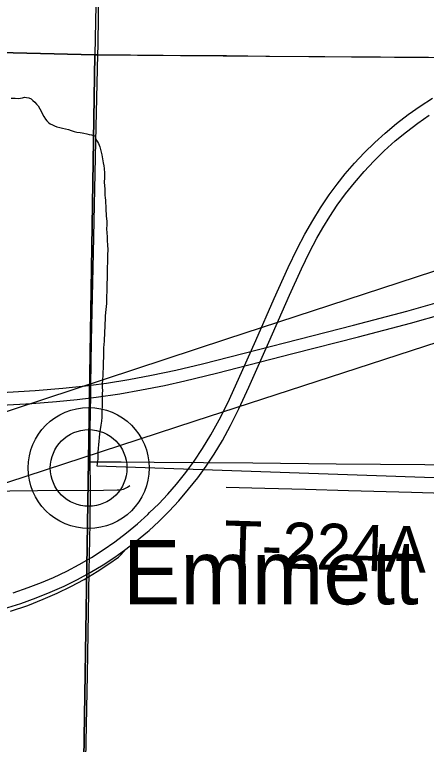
# Model space of a CAD drawing. Extents: x 2.4 to 73.1, y 4.5 to 25.6.
# Drawn here: x 43.5031 to 43.7564, y 20.6898 to 21.1385 of the extents above; entities that cross this region are included whole.
import ezdxf

# ---------------------------------------------------------------- set-up
doc = ezdxf.new("R2010")
doc.units = 0
for name, color, linetype in [('GM_X_County_Road', 7, 'Continuous'), ('GM_X_Interchange_Ramps', 7, 'Continuous'), ('GM_X_Minor_River', 7, 'Continuous'), ('GM_X_Rail_Line', 7, 'Continuous'), ('GM_X_Section', 7, 'Continuous'), ('GM_X_Township_Road', 7, 'Continuous'), ('GM_X_Township_Road_Text', 7, 'Continuous'), ('GM_X_Unincorporated', 7, 'Continuous'), ('GM_X_Unincorporated_Location', 7, 'Continuous'), ('GM_X_Unincorporated_Text', 7, 'Continuous'), ('GM_X_US_Route', 7, 'Continuous')]:
    doc.layers.add(name, color=color, linetype=linetype)

msp = doc.modelspace()

# ---------------------------------------------------------------- linework, layer by layer
at = {"layer": 'GM_X_County_Road'}
for points in [[(43.55437, 21.11395), (43.55447, 21.11955), (43.55522, 21.1755), (43.55586, 21.21435), (43.55641, 21.26098), (43.55732, 21.31693), (43.55781, 21.34646), (43.55833, 21.3822), (43.55869, 21.40707), (43.55906, 21.42572), (43.55952, 21.45836), (43.56028, 21.50653), (43.56087, 21.54539), (43.56136, 21.56714), (43.56165, 21.58268), (43.56185, 21.61065), (43.56207, 21.62465), (43.56233, 21.63156), (43.56245, 21.63565)], [(43.0515, 21.12711), (43.05236, 21.12682), (43.05461, 21.1264), (43.05736, 21.12632), (43.0617, 21.12635), (43.0802, 21.12587), (43.09106, 21.12545), (43.11281, 21.12479), (43.14389, 21.12395), (43.1843, 21.12291), (43.25422, 21.12108), (43.33037, 21.11923), (43.35523, 21.11865), (43.37078, 21.11825), (43.40341, 21.11749), (43.43604, 21.1166), (43.46246, 21.11608), (43.49509, 21.11521), (43.53395, 21.11437), (43.5526, 21.11397), (43.55437, 21.11395)], [(43.55, 20.90286), (43.55011, 20.91068), (43.55046, 20.93775), (43.55169, 20.99214), (43.55319, 21.06051), (43.55437, 21.11395)], [(43.55437, 21.11395), (43.59457, 21.11364), (43.61944, 21.11338), (43.63343, 21.11334), (43.65986, 21.11307), (43.72825, 21.11249), (43.75779, 21.11234), (43.83551, 21.11174), (43.86505, 21.11167), (43.90857, 21.11148), (43.93034, 21.11145), (44.00651, 21.11139), (44.05003, 21.11121), (44.05407, 21.11119)], [(43.54972, 20.86356), (43.54968, 20.8678), (43.54971, 20.88179), (43.54991, 20.89578), (43.55, 20.90286)], [(43.54585, 20.62685), (43.54623, 20.63937), (43.54802, 20.73261), (43.54909, 20.79633), (43.54956, 20.82585), (43.54983, 20.84761), (43.54972, 20.86356)]]:
    msp.add_lwpolyline(points, dxfattribs=at)
at = {"layer": 'GM_X_Interchange_Ramps'}
msp.add_lwpolyline([(43.50066, 20.77166), (43.51124, 20.77527), (43.5208, 20.77899), (43.52934, 20.78272), (43.53773, 20.78679), (43.54593, 20.79121), (43.55393, 20.796), (43.56119, 20.80078), (43.56709, 20.80499), (43.56873, 20.80646), (43.57001, 20.80793), (43.57156, 20.80972)], dxfattribs=at)
at = {"layer": 'GM_X_Minor_River'}
for points in [[(43.5011, 21.08711), (43.50357, 21.08705), (43.50528, 21.08701), (43.5068, 21.08717), (43.50795, 21.08733), (43.50929, 21.08768), (43.51043, 21.08765), (43.51194, 21.08743), (43.51326, 21.08664), (43.51437, 21.08567), (43.51549, 21.08469), (43.51661, 21.08353), (43.51772, 21.08236), (43.51863, 21.08063), (43.52119, 21.07582), (43.5221, 21.07428), (43.52303, 21.07312), (43.52396, 21.07215), (43.52508, 21.07137), (43.5264, 21.07076), (43.52771, 21.07017), (43.52922, 21.06956), (43.53092, 21.06914), (43.53262, 21.06872), (43.53451, 21.0683), (43.53622, 21.06788), (43.53791, 21.06727), (43.5398, 21.06666), (43.5415, 21.06624), (43.5434, 21.06601), (43.54472, 21.06579), (43.54567, 21.06558), (43.54756, 21.06515), (43.54907, 21.06474), (43.5504, 21.06452), (43.55172, 21.06411), (43.55267, 21.0639), (43.55319, 21.0618), (43.55411, 21.06026), (43.55466, 21.0593), (43.5552, 21.05833), (43.55556, 21.05718), (43.5559, 21.05566), (43.55644, 21.05394), (43.55678, 21.05222), (43.5573, 21.04993), (43.55762, 21.04745), (43.55796, 21.04554), (43.5583, 21.04383), (43.55842, 21.04097), (43.55836, 21.03813), (43.5583, 21.03547), (43.55844, 21.03318), (43.55859, 21.03147), (43.55855, 21.02938), (43.55869, 21.02748), (43.55885, 21.02596), (43.559, 21.02443), (43.55915, 21.02253), (43.55931, 21.02101), (43.55927, 21.0193), (43.55954, 21.01454), (43.5597, 21.01321), (43.55985, 21.01131), (43.5598, 21.00922), (43.55975, 21.00675), (43.55988, 21.00428), (43.56002, 21.00181), (43.56015, 20.99933), (43.56029, 20.99705), (43.56041, 20.99382), (43.56034, 20.99078), (43.56027, 20.98793), (43.56023, 20.98584), (43.56017, 20.98338), (43.56011, 20.98072), (43.56006, 20.97825), (43.56, 20.97578), (43.55995, 20.9735), (43.55989, 20.97103), (43.55984, 20.96838), (43.55976, 20.96515), (43.55971, 20.96306), (43.55967, 20.96097), (43.5592, 20.95718), (43.55893, 20.95339), (43.55889, 20.95149), (43.55861, 20.94789), (43.55857, 20.94599)], [(43.55857, 20.94599), (43.55853, 20.94409), (43.55847, 20.94144), (43.55824, 20.93954), (43.55819, 20.93764), (43.55796, 20.93575), (43.55791, 20.93366), (43.55786, 20.93138), (43.55782, 20.92929), (43.55777, 20.92739), (43.55772, 20.92512), (43.55767, 20.92303), (43.55763, 20.92113), (43.55739, 20.91866), (43.55734, 20.91658), (43.55728, 20.91411), (43.55703, 20.91145), (43.55699, 20.90937), (43.55713, 20.90727), (43.5571, 20.90575), (43.55696, 20.89987), (43.55691, 20.8974), (43.55686, 20.89531), (43.55681, 20.89303), (43.55676, 20.89095), (43.55652, 20.88848), (43.55627, 20.88602), (43.55583, 20.88337), (43.55539, 20.88072), (43.55515, 20.87844), (43.55491, 20.87598), (43.55467, 20.87409), (43.55462, 20.87181), (43.55438, 20.86953), (43.55433, 20.86745), (43.55429, 20.86536), (43.55406, 20.86365), (43.55403, 20.86232), (43.55381, 20.861)], [(43.55381, 20.861), (43.85623, 20.85055)]]:
    msp.add_lwpolyline(points, dxfattribs=at)
at = {"layer": 'GM_X_Rail_Line'}
for points in [[(41.95853, 20.39101), (42.58649, 20.59734), (42.88253, 20.6932), (43.12839, 20.7728), (43.63367, 20.93917), (44.1637, 21.11243), (44.70423, 21.28804), (45.09575, 21.41505), (45.35099, 21.49772), (46.12242, 21.74708), (46.37711, 21.82964)], [(41.95853, 20.34784), (42.03693, 20.3736), (42.33297, 20.46945), (42.57884, 20.54906), (43.08411, 20.71542), (43.61414, 20.88869), (44.15467, 21.0643), (44.5462, 21.19131), (44.80143, 21.27398), (45.57286, 21.52333), (45.82756, 21.60589)]]:
    msp.add_lwpolyline(points, dxfattribs=at)
at = {"layer": 'GM_X_Section'}
for points in [[(43.56285, 21.63383), (43.5524, 21.1137), (43.05029, 21.12615), (43.06884, 21.64518)], [(43.05029, 21.12615), (43.5524, 21.1137), (43.54477, 20.61508), (43.03309, 20.62339)], [(43.5524, 21.1137), (44.05262, 21.10982), (44.04288, 20.6103), (43.54477, 20.61508)]]:
    msp.add_lwpolyline(points, close=True, dxfattribs=at)
at = {"layer": 'GM_X_Township_Road'}
for points in [[(43.54972, 20.86356), (43.55143, 20.86356), (43.56872, 20.86359), (43.58895, 20.8633), (43.64966, 20.86293), (43.70102, 20.86238), (43.7555, 20.86196), (43.79285, 20.86164), (43.83488, 20.8613), (43.86134, 20.86114), (43.90492, 20.86096), (43.93449, 20.8608), (44.00765, 20.86016), (44.045, 20.85979), (44.04869, 20.85975)], [(43.33198, 20.83117), (43.33585, 20.83297), (43.3401, 20.83495), (43.34589, 20.83726), (43.35472, 20.84034), (43.36365, 20.84312), (43.36967, 20.84476), (43.37425, 20.84574), (43.37891, 20.84638), (43.38359, 20.84668), (43.38983, 20.84672), (43.43802, 20.84573), (43.46756, 20.84555), (43.5002, 20.84579), (43.51731, 20.84592), (43.55773, 20.84611), (43.56629, 20.84625), (43.5682, 20.84635), (43.57018, 20.84674), (43.57256, 20.84802), (43.57398, 20.84905)], [(43.63327, 20.84786), (43.65715, 20.84726), (43.68201, 20.84663), (43.70843, 20.84587), (43.74729, 20.84491), (43.7675, 20.84435), (43.825, 20.84275), (43.85454, 20.84212), (43.89495, 20.84121), (43.93226, 20.84051), (44.02552, 20.83852), (44.07801, 20.83733)]]:
    msp.add_lwpolyline(points, dxfattribs=at)
at = {"layer": 'GM_X_Unincorporated'}
for radius in [0.0372, 0.02358]:
    msp.add_circle((43.5487, 20.85974), radius, dxfattribs=at)
at = {"layer": 'GM_X_Unincorporated_Location'}
msp.add_line((43.5487, 20.85974), (43.5487, 20.85974), dxfattribs=at)
at = {"layer": 'GM_X_US_Route'}
for points in [[(43.58622, 20.83227), (43.59178, 20.83771), (43.59731, 20.84358), (43.60281, 20.84989), (43.60842, 20.85692), (43.61355, 20.86392), (43.61875, 20.87163), (43.62392, 20.8801), (43.62902, 20.88933), (43.63428, 20.89988), (43.64092, 20.91426), (43.65151, 20.93813), (43.6629, 20.96402), (43.67149, 20.983), (43.67701, 20.9945), (43.68177, 21.00361), (43.68653, 21.012), (43.69128, 21.01968), (43.69667, 21.02768), (43.70146, 21.03421), (43.7065, 21.04055), (43.7122, 21.04715), (43.71817, 21.05351), (43.72463, 21.05983), (43.73109, 21.06568), (43.73801, 21.07149), (43.74516, 21.07701), (43.75252, 21.08224), (43.7601, 21.08717)], [(43.58585, 20.8214), (43.59176, 20.82683), (43.59817, 20.83319), (43.60412, 20.83957), (43.61019, 20.84667), (43.61579, 20.85376), (43.62092, 20.86081), (43.62594, 20.86832), (43.63094, 20.87657), (43.636, 20.88587), (43.64113, 20.89617), (43.64726, 20.90945), (43.65943, 20.93704), (43.67224, 20.96604), (43.6796, 20.98214), (43.68461, 20.99248), (43.68907, 21.001), (43.69275, 21.00747), (43.69698, 21.01433), (43.70165, 21.02127), (43.70678, 21.02828), (43.71218, 21.03507), (43.71824, 21.04213), (43.72416, 21.04848), (43.73056, 21.0548), (43.73725, 21.06082), (43.74418, 21.06654), (43.7511, 21.07179), (43.75822, 21.07676)], [(43.49185, 20.90598), (43.51573, 20.90741), (43.53277, 20.90874), (43.54666, 20.91021), (43.55011, 20.91068), (43.55959, 20.91195), (43.57339, 20.91416), (43.58743, 20.91679), (43.60232, 20.91997), (43.61863, 20.92388), (43.71169, 20.94764), (43.74446, 20.95625), (43.77319, 20.96427)], [(43.47614, 20.89741), (43.5137, 20.89942), (43.5289, 20.90056), (43.54159, 20.90182), (43.55, 20.90286), (43.55333, 20.90327), (43.56779, 20.90542), (43.58128, 20.90775), (43.59531, 20.91054), (43.60776, 20.91332), (43.62739, 20.91814), (43.67436, 20.93021), (43.71473, 20.94049), (43.74659, 20.94889), (43.76696, 20.95457)], [(43.50218, 20.78297), (43.51158, 20.78616), (43.51968, 20.78928), (43.52709, 20.79247), (43.53521, 20.79634), (43.54288, 20.8004), (43.55039, 20.80477), (43.55771, 20.80944), (43.56484, 20.8144), (43.572, 20.81985), (43.57868, 20.82539), (43.58513, 20.8312), (43.58622, 20.83227)], [(43.32455, 20.72806), (43.32799, 20.72914), (43.33596, 20.73167), (43.34762, 20.7349), (43.40365, 20.74916), (43.46358, 20.76448), (43.48467, 20.76987), (43.49636, 20.77313), (43.50705, 20.77647), (43.51644, 20.7798), (43.52512, 20.78328), (43.53365, 20.78709), (43.54174, 20.7911), (43.54968, 20.79542), (43.5577, 20.80022), (43.56473, 20.80483), (43.57156, 20.80972), (43.57821, 20.81489), (43.58487, 20.82051), (43.58585, 20.8214)]]:
    msp.add_lwpolyline(points, dxfattribs=at)

# ---------------------------------------------------------------- texts
at = {"layer": 'GM_X_Township_Road_Text'}
msp.add_text('T-224A', height=0.028409, rotation=358.2586, dxfattribs=at).set_placement((43.63152, 20.79912))
at = {"layer": 'GM_X_Unincorporated_Text'}
msp.add_text('Emmett', height=0.039489, rotation=0, dxfattribs=at).set_placement((43.56985, 20.7759))

doc.saveas('drawing.dxf')
